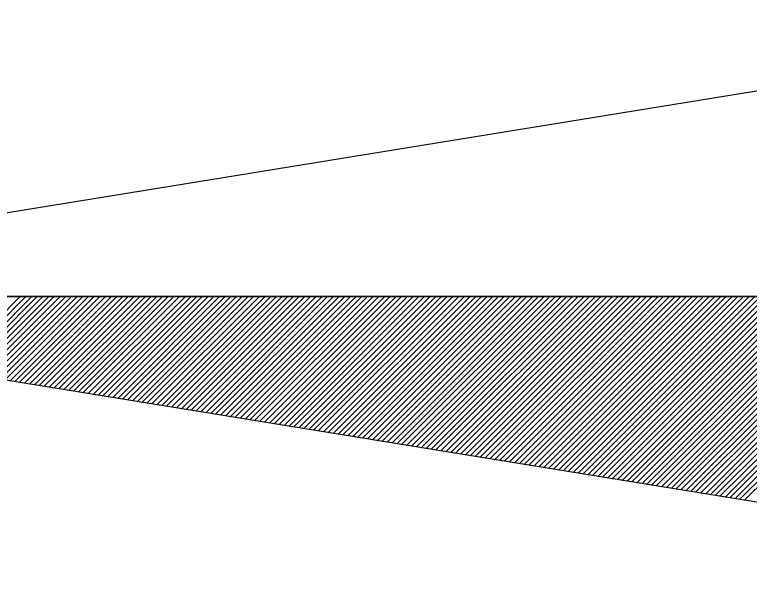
# Model space of a CAD drawing. Extents: x 576692 to 577659, y 273254 to 273799.
# Drawn here: x 576962.576 to 576964.911, y 273785.136 to 273786.928 of the extents above; entities that cross this region are included whole.
import ezdxf

# ---------------------------------------------------------------- set-up
doc = ezdxf.new("R2010")
doc.units = 0
doc.layers.add('RAMI_UZMR_####_####_#', color=7, linetype='Continuous')

msp = doc.modelspace()

# ---------------------------------------------------------------- linework, layer by layer
at = {"layer": 'RAMI_UZMR_####_####_#'}
for p, q in [((576960.9137, 273786.0316), (576966.4177, 273786.9276)), ((576966.4177, 273785.1356), (576960.9137, 273786.0316)), ((576960.9137, 273786.0316), (576967.3137, 273786.0316)), ((576967.3137, 273786.0316), (576960.9137, 273786.0316)), ((576962.3585, 273785.7964), (576962.5929, 273786.0316)), ((576962.3737, 273785.794), (576962.6113, 273786.0316)), ((576962.3889, 273785.7916), (576962.6297, 273786.0316)), ((576962.4049, 273785.7892), (576962.6473, 273786.0316)), ((576962.4201, 273785.7868), (576962.6657, 273786.0316)), ((576962.4361, 273785.7836), (576962.6841, 273786.0316)), ((576962.4521, 273785.7812), (576962.7017, 273786.0316)), ((576962.4673, 273785.7788), (576962.7201, 273786.0316)), ((576962.4825, 273785.7764), (576962.7385, 273786.0316)), ((576962.4985, 273785.774), (576962.7561, 273786.0316)), ((576962.5137, 273785.7716), (576962.7745, 273786.0316)), ((576962.5297, 273785.7692), (576962.7921, 273786.0316)), ((576962.5449, 273785.766), (576962.8105, 273786.0316)), ((576962.5609, 273785.7636), (576962.8281, 273786.0316)), ((576962.5761, 273785.7612), (576962.8465, 273786.0316)), ((576962.5913, 273785.7588), (576962.8649, 273786.0316)), ((576962.6073, 273785.7564), (576962.8833, 273786.0316)), ((576962.6233, 273785.7532), (576962.9009, 273786.0316)), ((576962.6385, 273785.7508), (576962.9193, 273786.0316)), ((576962.6537, 273785.7484), (576962.9369, 273786.0316)), ((576962.6697, 273785.746), (576962.9553, 273786.0316)), ((576962.6849, 273785.7436), (576962.9737, 273786.0316)), ((576962.7009, 273785.7412), (576962.9913, 273786.0316)), ((576962.7161, 273785.7388), (576963.0097, 273786.0316)), ((576962.7321, 273785.7356), (576963.0281, 273786.0316)), ((576962.7473, 273785.7332), (576963.0457, 273786.0316)), ((576962.7625, 273785.7308), (576963.0641, 273786.0316)), ((576962.7785, 273785.7284), (576963.0817, 273786.0316)), ((576962.7937, 273785.726), (576963.1001, 273786.0316)), ((576962.8097, 273785.7228), (576963.1185, 273786.0316)), ((576962.8249, 273785.7204), (576963.1369, 273786.0316)), ((576962.8409, 273785.718), (576963.1545, 273786.0316)), ((576962.8561, 273785.7156), (576963.1721, 273786.0316)), ((576962.8721, 273785.7132), (576963.1905, 273786.0316)), ((576962.8873, 273785.71), (576963.2089, 273786.0316)), ((576962.9033, 273785.7076), (576963.2265, 273786.0316)), ((576962.9185, 273785.7052), (576963.2449, 273786.0316)), ((576962.9345, 273785.7028), (576963.2633, 273786.0316)), ((576962.9497, 273785.7004), (576963.2809, 273786.0316)), ((576962.9649, 273785.6972), (576963.2993, 273786.0316)), ((576962.9809, 273785.6956), (576963.3177, 273786.0316)), ((576962.9961, 273785.6924), (576963.3353, 273786.0316)), ((576963.0121, 273785.69), (576963.3537, 273786.0316)), ((576963.0281, 273785.6876), (576963.3721, 273786.0316)), ((576963.0433, 273785.6852), (576963.3897, 273786.0316)), ((576963.0585, 273785.6828), (576963.4081, 273786.0316)), ((576963.0745, 273785.6796), (576963.4257, 273786.0316)), ((576963.0897, 273785.6772), (576963.4441, 273786.0316)), ((576963.1057, 273785.6748), (576963.4617, 273786.0316)), ((576963.1209, 273785.6724), (576963.4801, 273786.0316)), ((576963.1369, 273785.67), (576963.4985, 273786.0316)), ((576963.1521, 273785.6676), (576963.5161, 273786.0316)), ((576963.1673, 273785.6652), (576963.5345, 273786.0316)), ((576963.1833, 273785.662), (576963.5529, 273786.0316)), ((576963.1993, 273785.6596), (576963.5705, 273786.0316)), ((576963.2145, 273785.6572), (576963.5889, 273786.0316)), ((576963.2297, 273785.6548), (576963.6073, 273786.0316)), ((576963.2457, 273785.6524), (576963.6249, 273786.0316)), ((576963.2609, 273785.6492), (576963.6433, 273786.0316)), ((576963.2769, 273785.6476), (576963.6617, 273786.0316)), ((576963.2921, 273785.6444), (576963.6793, 273786.0316)), ((576963.3081, 273785.642), (576963.6977, 273786.0316)), ((576963.3233, 273785.6396), (576963.7153, 273786.0316)), ((576963.3385, 273785.6372), (576963.7337, 273786.0316)), ((576963.3545, 273785.6348), (576963.7521, 273786.0316)), ((576963.3697, 273785.6316), (576963.7697, 273786.0316)), ((576963.3857, 273785.6292), (576963.7881, 273786.0316)), ((576963.4009, 273785.6268), (576963.8057, 273786.0316)), ((576963.4169, 273785.6244), (576963.8241, 273786.0316)), ((576963.4321, 273785.622), (576963.8425, 273786.0316)), ((576963.4481, 273785.6196), (576963.8601, 273786.0316)), ((576963.4633, 273785.6172), (576963.8785, 273786.0316)), ((576963.4793, 273785.614), (576963.8969, 273786.0316)), ((576963.4945, 273785.6116), (576963.9145, 273786.0316)), ((576963.5105, 273785.6092), (576963.9329, 273786.0316)), ((576963.5257, 273785.6068), (576963.9505, 273786.0316)), ((576963.5409, 273785.6044), (576963.9689, 273786.0316)), ((576963.5569, 273785.6012), (576963.9873, 273786.0316)), ((576963.5721, 273785.5988), (576964.0057, 273786.0316)), ((576963.5881, 273785.5964), (576964.0233, 273786.0316)), ((576963.6041, 273785.594), (576964.0417, 273786.0316)), ((576963.6193, 273785.5916), (576964.0593, 273786.0316)), ((576963.6345, 273785.5884), (576964.0777, 273786.0316)), ((576963.6505, 273785.586), (576964.0953, 273786.0316)), ((576963.6657, 273785.5836), (576964.1137, 273786.0316)), ((576963.6817, 273785.5812), (576964.1321, 273786.0316)), ((576963.6969, 273785.5788), (576964.1497, 273786.0316)), ((576963.7129, 273785.5756), (576964.1681, 273786.0316)), ((576963.7281, 273785.5732), (576964.1865, 273786.0316)), ((576963.7433, 273785.5708), (576964.2041, 273786.0316)), ((576963.7593, 273785.5684), (576964.2225, 273786.0316)), ((576963.7753, 273785.566), (576964.2409, 273786.0316)), ((576963.7905, 273785.5636), (576964.2585, 273786.0316)), ((576963.8057, 273785.5612), (576964.2769, 273786.0316)), ((576963.8217, 273785.558), (576964.2953, 273786.0316)), ((576963.8369, 273785.5556), (576964.3129, 273786.0316)), ((576963.8529, 273785.5532), (576964.3305, 273786.0316)), ((576963.8681, 273785.5508), (576964.3489, 273786.0316)), ((576963.8841, 273785.5484), (576964.3673, 273786.0316)), ((576963.8993, 273785.546), (576964.3857, 273786.0316)), ((576963.9145, 273785.5436), (576964.4033, 273786.0316)), ((576963.9305, 273785.5404), (576964.4217, 273786.0316)), ((576963.9465, 273785.538), (576964.4393, 273786.0316)), ((576963.9617, 273785.5356), (576964.4577, 273786.0316)), ((576963.9769, 273785.5332), (576964.4761, 273786.0316)), ((576963.9929, 273785.5308), (576964.4937, 273786.0316)), ((576964.0081, 273785.5276), (576964.5121, 273786.0316)), ((576964.0241, 273785.5252), (576964.5305, 273786.0316)), ((576964.0393, 273785.5228), (576964.5481, 273786.0316)), ((576964.0553, 273785.5204), (576964.5665, 273786.0316)), ((576964.0705, 273785.518), (576964.5841, 273786.0316)), ((576964.0865, 273785.5156), (576964.6025, 273786.0316)), ((576964.1017, 273785.5132), (576964.6209, 273786.0316)), ((576964.1169, 273785.51), (576964.6385, 273786.0316)), ((576964.1329, 273785.5076), (576964.6569, 273786.0316)), ((576964.1481, 273785.5052), (576964.6753, 273786.0316)), ((576964.1641, 273785.5028), (576964.6929, 273786.0316)), ((576964.1801, 273785.5004), (576964.7113, 273786.0316)), ((576964.1953, 273785.4972), (576964.7289, 273786.0316)), ((576964.2105, 273785.4956), (576964.7473, 273786.0316)), ((576964.2265, 273785.4924), (576964.7657, 273786.0316)), ((576964.2417, 273785.49), (576964.7833, 273786.0316)), ((576964.2577, 273785.4876), (576964.8017, 273786.0316)), ((576964.2729, 273785.4852), (576964.8201, 273786.0316)), ((576964.2889, 273785.4828), (576964.8377, 273786.0316)), ((576964.3041, 273785.4796), (576964.8561, 273786.0316)), ((576964.3193, 273785.4772), (576964.8745, 273786.0316)), ((576964.3353, 273785.4748), (576964.8921, 273786.0316)), ((576964.3513, 273785.4724), (576964.9105, 273786.0316)), ((576964.3665, 273785.47), (576964.9289, 273786.0316)), ((576964.3817, 273785.4668), (576964.9465, 273786.0316)), ((576964.3977, 273785.4644), (576964.9641, 273786.0316)), ((576964.4129, 273785.462), (576964.9825, 273786.0316)), ((576964.4289, 273785.4596), (576965.0009, 273786.0316)), ((576964.4441, 273785.4572), (576965.0185, 273786.0316)), ((576964.4601, 273785.454), (576965.0369, 273786.0316)), ((576964.4753, 273785.4516), (576965.0553, 273786.0316)), ((576964.4905, 273785.4492), (576965.0729, 273786.0316)), ((576964.5065, 273785.4468), (576965.0913, 273786.0316)), ((576964.5225, 273785.4444), (576965.1097, 273786.0316)), ((576964.5377, 273785.442), (576965.1273, 273786.0316)), ((576964.5529, 273785.4396), (576965.1457, 273786.0316)), ((576964.5689, 273785.4364), (576965.1641, 273786.0316)), ((576964.5841, 273785.434), (576965.1817, 273786.0316)), ((576964.6001, 273785.4316), (576965.2001, 273786.0316)), ((576964.6153, 273785.4292), (576965.2177, 273786.0316)), ((576964.6313, 273785.4268), (576965.2361, 273786.0316)), ((576964.6465, 273785.4236), (576965.2545, 273786.0316)), ((576964.6625, 273785.4212), (576965.2721, 273786.0316)), ((576964.6777, 273785.4188), (576965.2905, 273786.0316)), ((576964.6929, 273785.4164), (576965.3089, 273786.0316)), ((576964.7089, 273785.414), (576965.3265, 273786.0316)), ((576964.7241, 273785.4116), (576965.3449, 273786.0316)), ((576964.7401, 273785.4092), (576965.3625, 273786.0316)), ((576964.7561, 273785.406), (576965.3809, 273786.0316)), ((576964.7713, 273785.4036), (576965.3993, 273786.0316)), ((576964.7865, 273785.4012), (576965.4169, 273786.0316)), ((576964.8025, 273785.3988), (576965.4353, 273786.0316)), ((576964.8177, 273785.3964), (576965.4537, 273786.0316)), ((576964.8337, 273785.394), (576965.4713, 273786.0316)), ((576964.8489, 273785.3916), (576965.4897, 273786.0316)), ((576964.8649, 273785.3884), (576965.5081, 273786.0316)), ((576964.8801, 273785.386), (576965.5257, 273786.0316)), ((576964.8953, 273785.3836), (576965.5441, 273786.0316))]:
    msp.add_line(p, q, dxfattribs=at)

doc.saveas('drawing.dxf')
